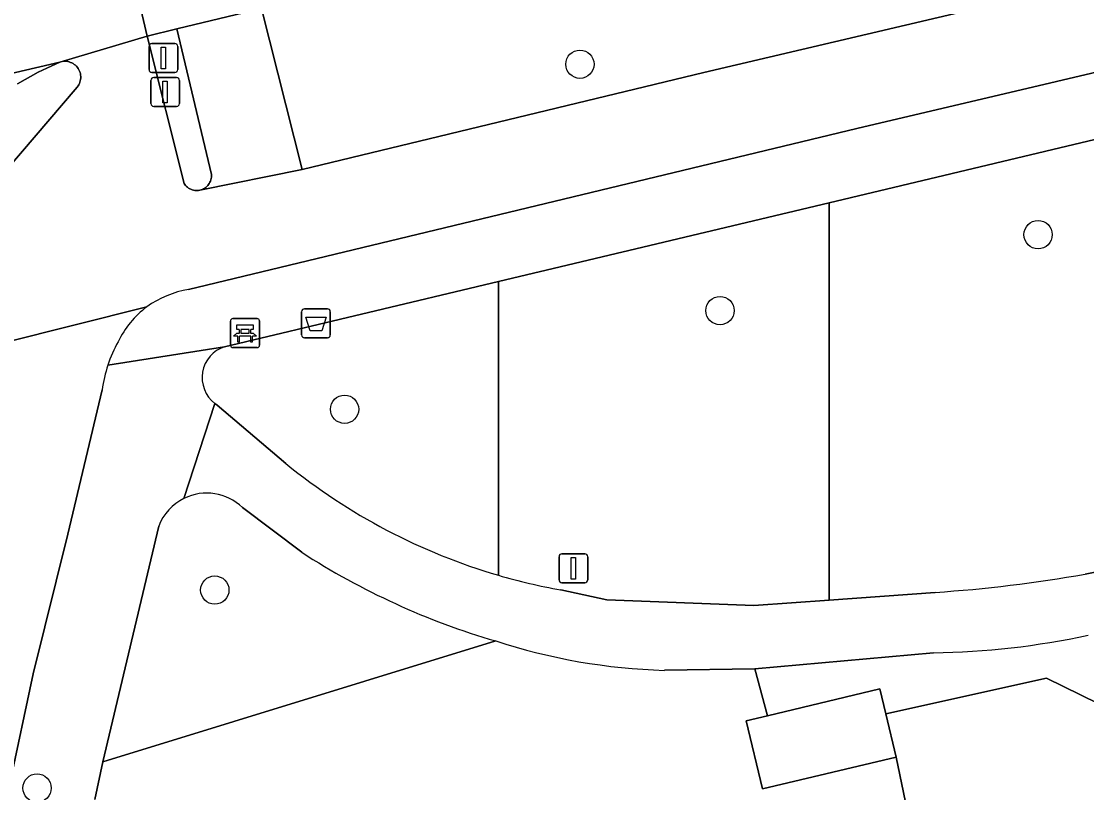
# Model space of a CAD drawing. Extents: x 158031 to 159244, y 380104 to 381214.
# Drawn here: x 158786.59 to 158823.39, y 381014.9 to 381041.52 of the extents above; entities that cross this region are included whole.
import ezdxf

# ---------------------------------------------------------------- set-up
doc = ezdxf.new("R2010")
doc.units = 0
for name, color, linetype in [('IMGEO_Afvalbak', 7, 'Continuous'), ('IMGEO_Bank', 7, 'Continuous'), ('IMGEO_Berm_groen', 7, 'Continuous'), ('IMGEO_Boom', 7, 'Continuous'), ('IMGEO_Drukknoppaal', 7, 'Continuous'), ('IMGEO_Erf', 7, 'Continuous'), ('IMGEO_Fietspad_gesloten', 7, 'Continuous'), ('IMGEO_Groenvoorziening', 7, 'Continuous'), ('IMGEO_Lichtmast', 7, 'Continuous'), ('IMGEO_Pand', 7, 'Continuous'), ('IMGEO_Rijbaan_regionaal_gesloten', 7, 'Continuous'), ('IMGEO_Verkeerseiland_open', 7, 'Continuous'), ('IMGEO_Verkeersregelinstallatiepaal', 7, 'Continuous'), ('IMGEO_Voetpad_open', 7, 'Continuous')]:
    doc.layers.add(name, color=color, linetype=linetype)

msp = doc.modelspace()

# ---------------------------------------------------------------- linework, layer by layer
at = {"layer": 'IMGEO_Afvalbak'}
for p, q in [((158796.274, 381030.698), (158796.274, 381031.498)), ((158796.274, 381031.498), (158796.274, 381030.698)), ((158796.374, 381031.598), (158797.164, 381031.598)), ((158797.164, 381031.598), (158796.374, 381031.598)), ((158797.264, 381031.498), (158797.264, 381030.698)), ((158797.264, 381030.698), (158797.264, 381031.498)), ((158797.164, 381030.598), (158796.374, 381030.598)), ((158796.374, 381030.598), (158797.164, 381030.598))]:
    msp.add_line(p, q, dxfattribs=at)
msp.add_lwpolyline([(158796.417, 381031.312), (158797.121, 381031.312), (158796.972, 381030.842), (158796.566, 381030.842), (158796.417, 381031.312)], dxfattribs=at)
for centre, start, end in [((158796.374, 381031.498), 90, 180), ((158796.374, 381031.498), 90, 180), ((158797.164, 381031.498), 0, 90), ((158797.164, 381031.498), 360, 90), ((158796.374, 381030.698), 180, 270), ((158796.374, 381030.698), 180, 270), ((158797.164, 381030.698), 270, 0), ((158797.164, 381030.698), 270, 0)]:
    msp.add_arc(centre, 0.1, start, end, dxfattribs=at)
at = {"layer": 'IMGEO_Bank'}
for p, q in [((158793.82, 381030.335), (158793.82, 381031.176)), ((158793.82, 381031.176), (158793.82, 381030.335)), ((158793.895, 381031.26), (158794.736, 381031.26)), ((158794.736, 381031.26), (158793.895, 381031.26)), ((158794.82, 381031.185), (158794.82, 381030.344)), ((158794.82, 381030.344), (158794.82, 381031.185)), ((158794.129, 381030.766), (158794.129, 381030.872)), ((158794.173, 381030.872), (158794.173, 381030.766)), ((158794.461, 381030.878), (158794.179, 381030.878)), ((158794.179, 381030.76), (158794.461, 381030.76)), ((158794.467, 381030.766), (158794.467, 381030.872)), ((158794.511, 381030.872), (158794.511, 381030.766)), ((158794.517, 381030.658), (158794.124, 381030.658)), ((158794.745, 381030.26), (158793.904, 381030.26)), ((158793.904, 381030.26), (158794.745, 381030.26))]:
    msp.add_line(p, q, dxfattribs=at)
for points in [[(158794.067, 381030.658), (158793.925, 381030.658), (158794.037, 381030.76), (158794.123, 381030.76)], [(158794.123, 381030.878), (158794.037, 381030.878), (158794.037, 381031.039), (158794.6, 381031.039), (158794.6, 381030.878), (158794.517, 381030.878)], [(158794.517, 381030.76), (158794.6, 381030.76), (158794.712, 381030.658), (158794.573, 381030.658)], [(158794.117, 381030.651), (158794.117, 381030.444), (158794.074, 381030.444), (158794.074, 381030.651)], [(158794.567, 381030.651), (158794.567, 381030.444), (158794.523, 381030.444), (158794.523, 381030.651)]]:
    msp.add_lwpolyline(points, dxfattribs=at)
for centre, radius, start, end in [((158793.898, 381031.182), 0.0779, 92.4484, 184.2845), ((158793.898, 381031.182), 0.0779, 92.4484, 184.2845), ((158794.742, 381031.182), 0.0779, 2.4484, 94.2845), ((158794.742, 381031.182), 0.0779, 2.4484, 94.2845), ((158794.122, 381030.871), 0.00671, 2.8957, 87.1043), ((158794.122, 381030.767), 0.00671, 272.8957, 357.1043), ((158794.179, 381030.871), 0.00671, 92.8957, 177.1043), ((158794.179, 381030.767), 0.00671, 182.8957, 267.1043), ((158794.461, 381030.871), 0.00671, 2.8957, 87.1043), ((158794.461, 381030.767), 0.00671, 272.8957, 357.1043), ((158794.518, 381030.871), 0.00671, 92.8957, 177.1043), ((158794.518, 381030.767), 0.00671, 182.8957, 267.1043), ((158794.067, 381030.651), 0.00671, 2.8957, 87.1043), ((158794.124, 381030.651), 0.00671, 92.8957, 177.1043), ((158794.516, 381030.651), 0.00671, 2.8957, 87.1043), ((158794.573, 381030.651), 0.00671, 92.8957, 177.1043), ((158793.898, 381030.338), 0.0779, 182.4484, 274.2845), ((158793.898, 381030.338), 0.0779, 182.4484, 274.2845), ((158794.742, 381030.338), 0.0779, 272.4484, 4.2845), ((158794.742, 381030.338), 0.0779, 272.4484, 4.2845)]:
    msp.add_arc(centre, radius, start, end, dxfattribs=at)
at = {"layer": 'IMGEO_Berm_groen'}
msp.add_lwpolyline([(158864.265, 381058.33), (158840.798, 381052.643), (158818.804, 381047.634), (158794.89, 381041.958), (158796.289, 381036.401), (158810.17, 381039.755), (158822.77, 381042.717), (158840.979, 381047.022), (158849.406, 381049.663), (158859.159, 381053.046)], dxfattribs=at)
at = {"layer": 'IMGEO_Boom'}
for centre in [(158805.887, 381040.039), (158821.711, 381034.157), (158810.725, 381031.536), (158797.758, 381028.131), (158793.277, 381021.891), (158787.138, 381015.059)]:
    msp.add_circle(centre, 0.489, dxfattribs=at)
at = {"layer": 'IMGEO_Drukknoppaal'}
for p, q in [((158791.167, 381039.582), (158791.957, 381039.582)), ((158791.957, 381039.582), (158791.167, 381039.582)), ((158791.067, 381038.682), (158791.067, 381039.482)), ((158791.067, 381039.482), (158791.067, 381038.682)), ((158792.057, 381039.482), (158792.057, 381038.682)), ((158792.057, 381038.682), (158792.057, 381039.482)), ((158791.957, 381038.582), (158791.167, 381038.582)), ((158791.167, 381038.582), (158791.957, 381038.582))]:
    msp.add_line(p, q, dxfattribs=at)
msp.add_lwpolyline([(158791.487, 381039.457), (158791.637, 381039.457), (158791.637, 381038.707), (158791.487, 381038.707), (158791.487, 381039.457)], dxfattribs=at)
for centre, start, end in [((158791.167, 381039.482), 90, 180), ((158791.167, 381039.482), 90, 180), ((158791.957, 381039.482), 0, 90), ((158791.957, 381039.482), 360, 90), ((158791.167, 381038.682), 180, 270), ((158791.167, 381038.682), 180, 270), ((158791.957, 381038.682), 270, 0), ((158791.957, 381038.682), 270, 0)]:
    msp.add_arc(centre, 0.1, start, end, dxfattribs=at)
at = {"layer": 'IMGEO_Erf'}
for points in [[(158802.978, 381020.134), (158789.413, 381015.965), (158789.138, 381014.664)], [(158813.529, 380999.898), (158818.217, 381001.018), (158820.125, 381001.474), (158819.36, 381004.637), (158815.171, 381003.624), (158814.561, 381006.147), (158814.03, 381008.344), (158818.218, 381009.357), (158816.809, 381016.125), (158812.191, 381015.027), (158811.631, 381017.379), (158812.369, 381017.554), (158811.929, 381019.172), (158808.804, 381019.121)]]:
    msp.add_lwpolyline(points, dxfattribs=at)
msp.add_arc((158809.428, 381039.972), 20.861, 251.9879, 268.2846, dxfattribs=at)
at = {"layer": 'IMGEO_Fietspad_gesloten'}
for points in [[(158792.374, 381032.26), (158815.447, 381037.819), (158829.239, 381041.064), (158841.097, 381043.872)], [(158822.77, 381042.717), (158810.17, 381039.755), (158796.289, 381036.401), (158792.763, 381035.693), (158792.718, 381035.685), (158792.673, 381035.681), (158792.627, 381035.681), (158792.582, 381035.685), (158792.537, 381035.694), (158792.494, 381035.706), (158792.451, 381035.722), (158792.41, 381035.742), (158792.371, 381035.765), (158792.335, 381035.792), (158792.301, 381035.822), (158792.269, 381035.855), (158792.241, 381035.89), (158792.216, 381035.928), (158790.941, 381041.006), (158787.927, 381040.114), (158788.007, 381040.134), (158788.056, 381040.14), (158788.105, 381040.141), (158788.154, 381040.139), (158788.203, 381040.131), (158788.25, 381040.12), (158788.297, 381040.104), (158788.342, 381040.084), (158788.384, 381040.061), (158788.425, 381040.033), (158788.463, 381040.002), (158788.498, 381039.968), (158788.53, 381039.931), (158788.559, 381039.891), (158788.583, 381039.848), (158788.604, 381039.804), (158788.621, 381039.758), (158788.634, 381039.711), (158788.642, 381039.662), (158788.646, 381039.613), (158788.646, 381039.564), (158788.641, 381039.516), (158788.632, 381039.467), (158788.618, 381039.42), (158788.601, 381039.375), (158788.579, 381039.33), (158788.554, 381039.289), (158788.525, 381039.249), (158783.252, 381033.09)], [(158785.937, 381030.413), (158790.932, 381031.664)], [(158790.932, 381031.664), (158785.937, 381030.413)], [(158788.198, 381023.82), (158789.388, 381028.797)], [(158786.181, 381015.155), (158787.003, 381018.995), (158788.198, 381023.82)]]:
    msp.add_lwpolyline(points, dxfattribs=at)
for centre, radius, start, end in [((158792.852, 381029.06), 3.236, 98.5039, 126.4081), ((158792.864, 381029.053), 3.248, 126.4994, 154.3124), ((158794.053, 381028.172), 4.71, 150.9261, 161.6512), ((158793.948, 381028.212), 4.597, 161.7044, 172.687)]:
    msp.add_arc(centre, radius, start, end, dxfattribs=at)
at = {"layer": 'IMGEO_Groenvoorziening'}
for points in [[(158823.334, 381022.44), (158824.438, 381022.664), (158824.438, 381037.625), (158814.491, 381035.258), (158814.491, 381021.546), (158818.151, 381021.811)], [(158805.222, 381021.898), (158806.821, 381021.556), (158811.889, 381021.357), (158814.491, 381021.546), (158814.491, 381035.258), (158803.073, 381032.541), (158803.073, 381022.403)], [(158803.073, 381022.403), (158803.073, 381032.541), (158793.615, 381030.29)], [(158793.28, 381028.333), (158793.358, 381028.267), (158795.734, 381026.255)], [(158796.277, 381023.198), (158794.233, 381024.741)], [(158791.339, 381024.095), (158789.413, 381015.965), (158802.978, 381020.134)], [(158818.094, 381019.729), (158811.929, 381019.172), (158812.369, 381017.554), (158816.249, 381018.477), (158816.453, 381017.621), (158822.006, 381018.848), (158824.368, 381017.691), (158838.036, 381020.997)]]:
    msp.add_lwpolyline(points, dxfattribs=at)
for centre, radius, start, end in [((158793.956, 381029.225), 1.119, 107.7274, 232.845), ((158808.937, 381042.493), 20.929, 230.8854, 253.7276), ((158793, 381023.459), 1.779, 46.1042, 116.2884), ((158793, 381023.46), 1.778, 116.298, 159.0773), ((158810.091, 381044.55), 25.431, 237.0984, 253.7575), ((158808.911, 381042.423), 20.854, 253.7418, 259.8099), ((158814.884, 381070.401), 48.7, 273.8467, 279.9923), ((158817.787, 381046.281), 26.554, 270.6623, 282.3024)]:
    msp.add_arc(centre, radius, start, end, dxfattribs=at)
at = {"layer": 'IMGEO_Lichtmast'}
for p, q in [((158805.165, 381022.243), (158805.165, 381023.043)), ((158805.165, 381023.043), (158805.165, 381022.243)), ((158805.265, 381023.143), (158806.055, 381023.143)), ((158806.055, 381023.143), (158805.265, 381023.143)), ((158806.155, 381023.043), (158806.155, 381022.243)), ((158806.155, 381022.243), (158806.155, 381023.043)), ((158806.055, 381022.143), (158805.265, 381022.143)), ((158805.265, 381022.143), (158806.055, 381022.143))]:
    msp.add_line(p, q, dxfattribs=at)
msp.add_lwpolyline([(158805.585, 381023.018), (158805.735, 381023.018), (158805.735, 381022.268), (158805.585, 381022.268), (158805.585, 381023.018)], dxfattribs=at)
for centre, start, end in [((158805.265, 381023.043), 90, 180), ((158805.265, 381023.043), 90, 180), ((158806.055, 381023.043), 0, 90), ((158806.055, 381023.043), 360, 90), ((158805.265, 381022.243), 180, 270), ((158805.265, 381022.243), 180, 270), ((158806.055, 381022.243), 270, 0), ((158806.055, 381022.243), 270, 0)]:
    msp.add_arc(centre, 0.1, start, end, dxfattribs=at)
at = {"layer": 'IMGEO_Pand'}
msp.add_lwpolyline([(158812.369, 381017.554), (158811.631, 381017.379), (158812.191, 381015.027), (158816.809, 381016.125), (158816.453, 381017.621), (158816.249, 381018.477)], close=True, dxfattribs=at)
at = {"layer": 'IMGEO_Rijbaan_regionaal_gesloten'}
for points in [[(158860.154, 381060.973), (158852.512, 381059.189), (158844.629, 381057.298), (158840.779, 381056.422), (158836.893, 381055.47), (158833, 381054.551), (158829.232, 381053.634), (158825.29, 381052.743), (158821.426, 381051.813), (158817.562, 381050.883), (158813.698, 381049.954), (158809.918, 381049.099), (158802.128, 381047.192), (158790.137, 381044.46), (158790.941, 381041.006), (158791.968, 381041.264), (158794.89, 381041.958), (158818.804, 381047.634), (158840.798, 381052.643), (158864.265, 381058.33)], [(158787.927, 381040.114), (158790.941, 381041.006), (158790.137, 381044.46), (158789.342, 381047.879), (158786.367, 381047.157)], [(158783.612, 381046.677), (158751.566, 381038.599), (158752.389, 381035.474), (158753.294, 381032.04), (158787.927, 381040.114)], [(158786.461, 381039.359), (158787.177, 381039.769), (158787.927, 381040.114), (158753.294, 381032.04)]]:
    msp.add_lwpolyline(points, dxfattribs=at)
at = {"layer": 'IMGEO_Verkeerseiland_open'}
msp.add_lwpolyline([(158791.968, 381041.264), (158790.941, 381041.006), (158792.216, 381035.928), (158792.241, 381035.89), (158792.269, 381035.855), (158792.301, 381035.822), (158792.335, 381035.792), (158792.371, 381035.765), (158792.41, 381035.742), (158792.451, 381035.722), (158792.494, 381035.706), (158792.537, 381035.694), (158792.582, 381035.685), (158792.627, 381035.681), (158792.673, 381035.681), (158792.718, 381035.685), (158792.763, 381035.693), (158792.807, 381035.705), (158792.849, 381035.72), (158792.89, 381035.74), (158792.929, 381035.763), (158792.966, 381035.789), (158793.001, 381035.819), (158793.032, 381035.852), (158793.061, 381035.887), (158793.086, 381035.925), (158793.108, 381035.964), (158793.126, 381036.006), (158793.14, 381036.049), (158793.151, 381036.093), (158793.157, 381036.138), (158793.16, 381036.184), (158793.158, 381036.232)], close=True, dxfattribs=at)
msp.add_lwpolyline([(158783.252, 381033.09), (158788.525, 381039.249), (158788.554, 381039.289), (158788.579, 381039.33), (158788.601, 381039.375), (158788.618, 381039.42), (158788.632, 381039.467), (158788.641, 381039.516), (158788.646, 381039.564), (158788.646, 381039.613), (158788.642, 381039.662), (158788.634, 381039.711), (158788.621, 381039.758), (158788.604, 381039.804), (158788.583, 381039.848), (158788.559, 381039.891), (158788.53, 381039.931), (158788.498, 381039.968), (158788.463, 381040.002), (158788.425, 381040.033), (158788.384, 381040.061), (158788.342, 381040.084), (158788.297, 381040.104), (158788.25, 381040.12), (158788.203, 381040.131), (158788.154, 381040.139), (158788.105, 381040.141), (158788.056, 381040.14), (158788.007, 381040.134), (158787.927, 381040.114), (158787.177, 381039.769), (158786.461, 381039.359)], dxfattribs=at)
at = {"layer": 'IMGEO_Verkeersregelinstallatiepaal'}
for p, q in [((158791.107, 381040.753), (158791.897, 381040.753)), ((158791.897, 381040.753), (158791.107, 381040.753)), ((158791.007, 381039.853), (158791.007, 381040.653)), ((158791.007, 381040.653), (158791.007, 381039.853)), ((158791.997, 381040.653), (158791.997, 381039.853)), ((158791.997, 381039.853), (158791.997, 381040.653)), ((158791.897, 381039.753), (158791.107, 381039.753)), ((158791.107, 381039.753), (158791.897, 381039.753))]:
    msp.add_line(p, q, dxfattribs=at)
msp.add_lwpolyline([(158791.427, 381040.628), (158791.577, 381040.628), (158791.577, 381039.878), (158791.427, 381039.878), (158791.427, 381040.628)], dxfattribs=at)
for centre, start, end in [((158791.107, 381040.653), 90, 180), ((158791.107, 381040.653), 90, 180), ((158791.897, 381040.653), 0, 90), ((158791.897, 381040.653), 360, 90), ((158791.107, 381039.853), 180, 270), ((158791.107, 381039.853), 180, 270), ((158791.897, 381039.853), 270, 0), ((158791.897, 381039.853), 270, 0)]:
    msp.add_arc(centre, 0.1, start, end, dxfattribs=at)
at = {"layer": 'IMGEO_Voetpad_open'}
for points in [[(158956.146, 381071.057), (158943.657, 381068.073), (158926.29, 381063.933), (158901.652, 381058.064), (158858.905, 381048.039), (158858.485, 381049.481), (158847.007, 381045.421), (158841.097, 381043.872), (158829.239, 381041.064), (158815.447, 381037.819), (158792.374, 381032.26)], [(158789.583, 381029.655), (158793.615, 381030.29), (158803.073, 381032.541), (158814.491, 381035.258), (158824.438, 381037.625), (158834.924, 381040.12), (158839.363, 381041.176), (158853.335, 381044.535), (158857.887, 381045.617), (158862.447, 381046.701)], [(158793.615, 381030.29), (158789.583, 381029.655)], [(158789.388, 381028.797), (158788.198, 381023.82), (158787.003, 381018.995), (158786.181, 381015.155)], [(158792.212, 381025.054), (158793.28, 381028.333)], [(158795.734, 381026.255), (158793.358, 381028.267), (158793.28, 381028.333), (158792.212, 381025.054)], [(158828.768, 381021.324), (158839.42, 381023.809), (158839.783, 381023.691), (158845.931, 381019.704), (158849.772, 381017.077), (158849.371, 381018.744), (158850.555, 381019.022), (158847.026, 381021.339), (158840.851, 381025.344), (158839.777, 381026.019), (158834.924, 381024.916), (158829.865, 381023.766), (158824.438, 381022.664), (158823.334, 381022.44)], [(158794.233, 381024.741), (158796.277, 381023.198)], [(158789.138, 381014.664), (158789.413, 381015.965), (158791.339, 381024.095)], [(158818.151, 381021.811), (158814.491, 381021.546), (158811.889, 381021.357), (158806.821, 381021.556), (158805.222, 381021.898)], [(158808.804, 381019.121), (158811.929, 381019.172), (158818.094, 381019.729)], [(158824.368, 381017.691), (158822.006, 381018.848), (158816.453, 381017.621), (158816.809, 381016.125), (158818.218, 381009.357)]]:
    msp.add_lwpolyline(points, dxfattribs=at)
msp.add_lwpolyline([(158794.89, 381041.958), (158791.968, 381041.264), (158793.158, 381036.232), (158793.16, 381036.184), (158793.157, 381036.138), (158793.151, 381036.093), (158793.14, 381036.049), (158793.126, 381036.006), (158793.108, 381035.964), (158793.086, 381035.925), (158793.061, 381035.887), (158793.032, 381035.852), (158793.001, 381035.819), (158792.966, 381035.789), (158792.929, 381035.763), (158792.89, 381035.74), (158792.849, 381035.72), (158792.807, 381035.705), (158792.763, 381035.693), (158796.289, 381036.401)], close=True, dxfattribs=at)
for centre, radius, start, end in [((158792.852, 381029.06), 3.236, 98.5039, 126.4081), ((158792.864, 381029.053), 3.248, 126.4994, 154.3124), ((158794.053, 381028.172), 4.71, 150.9261, 161.6512), ((158793.956, 381029.225), 1.119, 107.7274, 232.845), ((158793.948, 381028.212), 4.597, 161.7044, 172.687), ((158808.937, 381042.493), 20.929, 230.8854, 253.7276), ((158793, 381023.459), 1.779, 46.1042, 116.2884), ((158793, 381023.46), 1.778, 116.298, 159.0773), ((158810.091, 381044.55), 25.431, 237.0984, 253.7575), ((158808.911, 381042.423), 20.854, 253.7418, 259.8099), ((158814.884, 381070.401), 48.7, 273.8467, 279.9923), ((158809.428, 381039.972), 20.861, 251.9879, 268.2846), ((158817.787, 381046.281), 26.554, 270.6623, 282.3024)]:
    msp.add_arc(centre, radius, start, end, dxfattribs=at)

doc.saveas('drawing.dxf')
